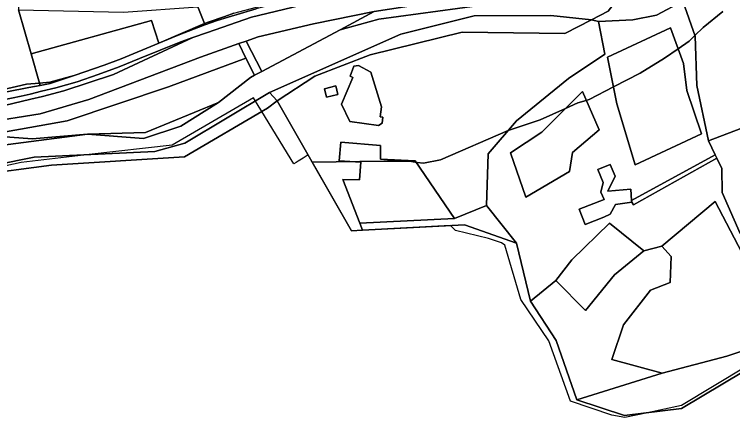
# Model space of a CAD drawing. Extents: x -477304 to -465429, y -1159113 to -1149210.
# Drawn here: x -470157.2 to -469833.6, y -1153938.9 to -1153757.4 of the extents above; entities that cross this region are included whole.
import ezdxf

# ---------------------------------------------------------------- set-up
doc = ezdxf.new("R2010")
doc.units = 0
for name, color, linetype in [('BPEJ_s', 7, 'Continuous'), ('orna_s', 7, 'Continuous'), ('ostatni_s', 7, 'Continuous'), ('PUPFL_s', 7, 'Continuous'), ('trav_porost_s', 7, 'Continuous'), ('voda_s', 7, 'Continuous')]:
    doc.layers.add(name, color=color, linetype=linetype)

msp = doc.modelspace()

# ---------------------------------------------------------------- linework, layer by layer
at = {"layer": 'BPEJ_s'}
for points in [[(-469837.98, -1153756.05), (-469846.89, -1153763.26), (-469850.55, -1153766.8), (-469853.25, -1153769.41), (-469858.16, -1153772.81), (-469864.28, -1153777.05), (-469875.31, -1153783.83), (-469887.22, -1153790.01), (-469898.21, -1153795.71), (-469899.51, -1153796.09), (-469903.31, -1153797.2), (-469908.94, -1153799.73), (-469920.27, -1153804.83), (-469933.85, -1153809.29), (-469934.65, -1153809.63), (-469965.24, -1153822.86), (-469972.87, -1153824.34), (-469975.78, -1153823.96), (-469976.2, -1153823.9), (-469976.58, -1153823.85), (-469979.21, -1153823.49), (-469986.38, -1153823.5), (-469990.69, -1153823.5), (-470023.01, -1153823.9), (-470024.88, -1153820.64), (-470027.11, -1153822.02), (-470029.32, -1153823.39), (-470030.26, -1153823.97), (-470031.27, -1153824.58), (-470045.74, -1153801.04), (-470047.82, -1153797.67), (-470048.62, -1153796.36), (-470049.46, -1153794.99), (-470086.07, -1153816.16), (-470123.44, -1153820.48), (-470154.09, -1153824.02), (-470198.45, -1153833.7)], [(-469827.23, -1153915.68), (-469856.65, -1153933.36), (-469871.89, -1153936.66), (-469882.1, -1153938.88), (-469888.03, -1153937.82), (-469906.7, -1153931.45), (-469916.45, -1153904.3), (-469928.97, -1153885.64), (-469936.18, -1153861.25), (-469937.67, -1153860.19), (-469941.3, -1153859.02), (-469943.6, -1153858.28), (-469958.45, -1153854.67), (-469960.57, -1153852.55), (-469960.67, -1153852.35), (-470000.35, -1153854.48), (-470005.31, -1153854.75), (-470023.01, -1153823.9), (-469990.69, -1153823.5), (-469986.38, -1153823.5), (-469979.21, -1153823.49), (-469976.58, -1153823.85), (-469976.2, -1153823.9), (-469975.78, -1153823.96), (-469972.87, -1153824.34), (-469965.24, -1153822.86), (-469934.65, -1153809.63), (-469933.85, -1153809.29), (-469920.27, -1153804.83), (-469908.94, -1153799.73), (-469903.31, -1153797.2), (-469899.51, -1153796.09), (-469898.21, -1153795.71), (-469887.22, -1153790.01), (-469875.31, -1153783.83), (-469864.28, -1153777.05), (-469858.16, -1153772.81), (-469853.25, -1153769.41), (-469850.55, -1153766.8), (-469846.89, -1153763.26), (-469837.98, -1153756.05)], [(-469958.45, -1153854.67), (-469960.57, -1153852.55), (-469960.67, -1153852.35), (-470000.35, -1153854.48), (-470005.31, -1153854.75), (-470023.01, -1153823.9), (-470024.88, -1153820.64), (-470027.11, -1153822.02), (-470029.32, -1153823.39), (-470030.26, -1153823.97), (-470031.27, -1153824.58), (-470045.74, -1153801.04), (-470047.82, -1153797.67), (-470048.62, -1153796.36), (-470049.46, -1153794.99), (-470086.07, -1153816.16), (-470123.44, -1153820.48), (-470154.09, -1153824.02), (-470198.45, -1153833.7)], [(-469827.23, -1153915.68), (-469856.65, -1153933.36), (-469871.89, -1153936.66), (-469882.1, -1153938.88), (-469888.03, -1153937.82), (-469906.7, -1153931.45), (-469916.45, -1153904.3), (-469928.97, -1153885.64), (-469936.18, -1153861.25), (-469937.67, -1153860.19), (-469941.3, -1153859.02), (-469943.6, -1153858.28), (-469958.45, -1153854.67)]]:
    msp.add_lwpolyline(points, dxfattribs=at)
at = {"layer": 'orna_s'}
msp.add_lwpolyline([(-469992.26, -1153816.34), (-469992.26, -1153822.59), (-469976.62, -1153823.28), (-469958.83, -1153849.27), (-470001.52, -1153851.34), (-470009.2, -1153831.7), (-470001.67, -1153831.81), (-470001.06, -1153823.87), (-470010.79, -1153823.25), (-470010.12, -1153814.91)], close=True, dxfattribs=at)
at = {"layer": 'ostatni_s'}
for points in [[(-470165.48, -1153799.2), (-470149.73, -1153795.48), (-470144.56, -1153794.27), (-470134.87, -1153791.79), (-470112.45, -1153784.47), (-470076.84, -1153767.78), (-470070.19, -1153765.46), (-470050.34, -1153758.54), (-470024.73, -1153752.42), (-469997.47, -1153747.65), (-469965.36, -1153742.69), (-469943.49, -1153739.44), (-469927.94, -1153736.39), (-469912.84, -1153731.6), (-469904.84, -1153725.28), (-469895.76, -1153711.66), (-469890.3, -1153697.4), (-469875.98, -1153663.02), (-469862.93, -1153633.53), (-469858.89, -1153623.32), (-469850.68, -1153610.96), (-469842.89, -1153600.81), (-469840.03, -1153598.14), (-469827.27, -1153587.39)], [(-469816.2, -1153591.55), (-469842.45, -1153620.83), (-469854.69, -1153637.1), (-469867.51, -1153667.37), (-469880.65, -1153698.43), (-469892.43, -1153722.78), (-469905.47, -1153736.75), (-469927.03, -1153745.53), (-469995.09, -1153756.04), (-470022.46, -1153761.65), (-470047.33, -1153767.42), (-470052.8, -1153769.37), (-470055.99, -1153770.5), (-470073.26, -1153776.65), (-470123.61, -1153795.61), (-470145.52, -1153802.14), (-470170.18, -1153806)], [(-470171.36, -1153794.39), (-470150.63, -1153790.31), (-470145.52, -1153789.3), (-470141, -1153788.41), (-470130.26, -1153784.8), (-470116.76, -1153780.26), (-470109.14, -1153777.31), (-470092.17, -1153770.37), (-470083.35, -1153766.74), (-470071.36, -1153762.13), (-470065.88, -1153760.16), (-470060.89, -1153758.62), (-470048.28, -1153754.85)], [(-470024.73, -1153752.42), (-470050.34, -1153758.54), (-470070.19, -1153765.46), (-470076.84, -1153767.78), (-470082.25, -1153769.7), (-470091.5, -1153773.49), (-470100.76, -1153777.28), (-470110.03, -1153781.02), (-470119.42, -1153784.47), (-470128.89, -1153787.68), (-470138.52, -1153790.35), (-470145, -1153791.98), (-470150.12, -1153793.23), (-470154.09, -1153794.13), (-470162.9, -1153795.9)], [(-470058.34, -1153756.88), (-470062.36, -1153758.3), (-470069.83, -1153760.86), (-470071.56, -1153761.53), (-470074.55, -1153754.01)], [(-470162.9, -1153795.9), (-470154.09, -1153794.13), (-470150.12, -1153793.23), (-470145, -1153791.98), (-470138.52, -1153790.35), (-470128.89, -1153787.68), (-470119.42, -1153784.47), (-470110.03, -1153781.02), (-470100.76, -1153777.28), (-470091.5, -1153773.49), (-470082.25, -1153769.7), (-470076.84, -1153767.78), (-470112.45, -1153784.47), (-470134.87, -1153791.79), (-470144.56, -1153794.27), (-470149.73, -1153795.48), (-470165.48, -1153799.2)], [(-470170.18, -1153806), (-470145.52, -1153802.14), (-470123.61, -1153795.61), (-470073.26, -1153776.65), (-470055.99, -1153770.5), (-470052.84, -1153777.05), (-470087.67, -1153789.98), (-470133.39, -1153805.3), (-470178.15, -1153813.17)]]:
    msp.add_lwpolyline(points, dxfattribs=at)
for points in [[(-469826.43, -1153657), (-469829.16, -1153687.92), (-469838.17, -1153722.57), (-469839.1, -1153736.19), (-469856.1, -1153751.34), (-469867.9, -1153757.76), (-469878.61, -1153759.88), (-469894.07, -1153760.62), (-469897.25, -1153759.8), (-469889.7, -1153755.9), (-469887.02, -1153752.5), (-469878.47, -1153741.63), (-469863.7, -1153738.78), (-469854.37, -1153736.49), (-469840.1, -1153661.96), (-469843.71, -1153664.48), (-469833.63, -1153638.55), (-469817.63, -1153618.03), (-469822.34, -1153632.41)], [(-470035.69, -1153750.71), (-470031.6, -1153750.01), (-470016.13, -1153747.59), (-470031.27, -1153750.53), (-470048.28, -1153754.85), (-470060.89, -1153758.62), (-470065.88, -1153760.16), (-470071.36, -1153762.13), (-470083.35, -1153766.74), (-470092.17, -1153770.37), (-470071.56, -1153761.53), (-470069.83, -1153760.86), (-470062.36, -1153758.3), (-470058.34, -1153756.88)], [(-470055.99, -1153770.5), (-470052.8, -1153769.37), (-470045.67, -1153783.06), (-470048.96, -1153784.66), (-470052.84, -1153777.05)], [(-469991.17, -1153803.6), (-469991.54, -1153806.3), (-469993.07, -1153807.43), (-470006.06, -1153805.5), (-470009.8, -1153797.76), (-470004.63, -1153785.73), (-470005.91, -1153785.11), (-470004.27, -1153780.66), (-470002.17, -1153780.4), (-469996.59, -1153783.32), (-469991.78, -1153798.94), (-469992.4, -1153803.4)], [(-470130.26, -1153784.8), (-470141, -1153788.41), (-470145.52, -1153789.3), (-470145.81, -1153788.29), (-470141.25, -1153787.89)], [(-470150.63, -1153790.31), (-470171.36, -1153794.39), (-470212.37, -1153796.63), (-470237.46, -1153796.7), (-470242.11, -1153796.72), (-470259.8, -1153796.77), (-470327.1, -1153795.76), (-470342.27, -1153794.55), (-470341.96, -1153793.21), (-470327.12, -1153794.24), (-470311.97, -1153794.74), (-470291.31, -1153794.94), (-470267.09, -1153794.87), (-470247.85, -1153795.32), (-470212.87, -1153795.25), (-470186.78, -1153793.96), (-470171.58, -1153792.52), (-470162.75, -1153791.36), (-470151.68, -1153788.8), (-470145.81, -1153788.29), (-470145.52, -1153789.3)], [(-470016.59, -1153794.62), (-470017.51, -1153790.83), (-470012.36, -1153789.58), (-470011.44, -1153793.37)], [(-469879.13, -1153841.19), (-469841.42, -1153820.62), (-469840.74, -1153822.03), (-469878.27, -1153843.05), (-469879.07, -1153841.96)], [(-469891.65, -1153848.61), (-469900, -1153851.94), (-469902.79, -1153844.98), (-469891.43, -1153840.64), (-469892.93, -1153837.39), (-469891.99, -1153833.02), (-469894.37, -1153827.19), (-469888.73, -1153824.88), (-469886.57, -1153830.16), (-469889.77, -1153836.95), (-469879.53, -1153836.02), (-469879.13, -1153841.19), (-469879.07, -1153841.96), (-469886.39, -1153842.89), (-469888.7, -1153847.24)]]:
    msp.add_lwpolyline(points, close=True, dxfattribs=at)
at = {"layer": 'PUPFL_s'}
msp.add_lwpolyline([(-470174.63, -1153829.72), (-470140.38, -1153825.28), (-470080.6, -1153821.53), (-470043.21, -1153799.55), (-470038.84, -1153796.3), (-470005.31, -1153854.75), (-470000.35, -1153854.48), (-469954.45, -1153852.02), (-469930.96, -1153860.32), (-469924.69, -1153886.43), (-469913.07, -1153904.14), (-469903.73, -1153930.9), (-469882.38, -1153937.97), (-469856.66, -1153934.77), (-469810.05, -1153906.94)], dxfattribs=at)
msp.add_lwpolyline([(-469810.05, -1153906.94), (-469856.66, -1153934.77), (-469882.38, -1153937.97), (-469903.73, -1153930.9), (-469865.39, -1153918.92), (-469836.24, -1153911.16), (-469809.82, -1153902.4), (-469813.32, -1153878.74), (-469808.64, -1153878.1), (-469805.24, -1153900.94)], close=True, dxfattribs=at)
at = {"layer": 'trav_porost_s'}
for points in [[(-470211.04, -1153509.04), (-470137.64, -1153523.37), (-470124.6, -1153527.8), (-470098.79, -1153546.39), (-470103.48, -1153549.03), (-470099.56, -1153590.23), (-470099.04, -1153603.92), (-470089.85, -1153612.95), (-470067.1, -1153623.45), (-470054.61, -1153647.58), (-470047.42, -1153677.59), (-470048.82, -1153677.81), (-470047.56, -1153702.73), (-470076.7, -1153713.21), (-470093.82, -1153715.23), (-470117.24, -1153722.48), (-470119.11, -1153716.19), (-470156.23, -1153706.32), (-470155.26, -1153755.31), (-470149.57, -1153775.16), (-470145.81, -1153788.29), (-470151.68, -1153788.8), (-470162.75, -1153791.36)], [(-469825.96, -1153871.21), (-469841.51, -1153841.56), (-469865.52, -1153861.74), (-469873.6, -1153863.74), (-469889.12, -1153851.35), (-469906.09, -1153867.81), (-469913.2, -1153877.08), (-469924.69, -1153886.43), (-469930.96, -1153860.32), (-469944.54, -1153843.39), (-469943.71, -1153820.1), (-469930.9, -1153805.3), (-469907.51, -1153786.26), (-469891.17, -1153775.19), (-469894.07, -1153760.62), (-469878.61, -1153759.88), (-469867.9, -1153757.76), (-469856.1, -1153751.34), (-469850.41, -1153767.2), (-469849.77, -1153789.44), (-469844.45, -1153814.33), (-469841.42, -1153820.62), (-469879.13, -1153841.19), (-469879.53, -1153836.02), (-469889.77, -1153836.95), (-469886.57, -1153830.16), (-469888.73, -1153824.88), (-469894.37, -1153827.19), (-469891.99, -1153833.02), (-469892.93, -1153837.39), (-469891.43, -1153840.64), (-469902.79, -1153844.98), (-469900, -1153851.94), (-469891.65, -1153848.61), (-469888.7, -1153847.24), (-469886.39, -1153842.89), (-469879.07, -1153841.96), (-469878.27, -1153843.05), (-469840.74, -1153822.03), (-469838.49, -1153826.71), (-469838.35, -1153837.55), (-469830.21, -1153855.97)]]:
    msp.add_lwpolyline(points, dxfattribs=at)
for points in [[(-469796.55, -1153799.17), (-469829.85, -1153808.67), (-469844.45, -1153814.33), (-469849.77, -1153789.44), (-469850.41, -1153767.2), (-469856.1, -1153751.34), (-469839.1, -1153736.19), (-469826.33, -1153734.41), (-469821.26, -1153733.5), (-469808.84, -1153737.77), (-469798.08, -1153733.18), (-469795.01, -1153798.52)], [(-470074.55, -1153754.01), (-470071.56, -1153761.53), (-470092.17, -1153770.37), (-470095.47, -1153760.09), (-470149.57, -1153775.16), (-470155.26, -1153755.31), (-470108.07, -1153756.42)], [(-470010.46, -1153764.25), (-470045.67, -1153783.06), (-470052.8, -1153769.37), (-470047.33, -1153767.42), (-470022.46, -1153761.65), (-469995.09, -1153756.04)], [(-470149.57, -1153775.16), (-470095.47, -1153760.09), (-470092.17, -1153770.37), (-470109.14, -1153777.31), (-470116.76, -1153780.26), (-470130.26, -1153784.8), (-470141.25, -1153787.89), (-470145.81, -1153788.29)], [(-469891.17, -1153775.19), (-469907.51, -1153786.26), (-469930.9, -1153805.3), (-469943.71, -1153820.1), (-469944.54, -1153843.39), (-469958.83, -1153849.27), (-469976.62, -1153823.28), (-469992.26, -1153822.59), (-469992.26, -1153816.34), (-470010.12, -1153814.91), (-470010.79, -1153823.25), (-470001.06, -1153823.87), (-470001.67, -1153831.81), (-470009.2, -1153831.7), (-470001.52, -1153851.34), (-470000.35, -1153854.48), (-470005.31, -1153854.75), (-470038.84, -1153796.3), (-470021.78, -1153785.22), (-469996.85, -1153775.54), (-469955.4, -1153765.32), (-469909.16, -1153765.93), (-469897.25, -1153759.8), (-469894.07, -1153760.62)], [(-469854.26, -1153791.64), (-469855.69, -1153779.5), (-469861.66, -1153763.34), (-469889.91, -1153776.57), (-469885.69, -1153797.63), (-469877.5, -1153825.08), (-469847.58, -1153811.07)], [(-469889.91, -1153776.57), (-469861.66, -1153763.34), (-469855.69, -1153779.5), (-469854.26, -1153791.64), (-469847.58, -1153811.07), (-469877.5, -1153825.08), (-469885.69, -1153797.63)], [(-470087.67, -1153789.98), (-470052.84, -1153777.05), (-470048.96, -1153784.66), (-470050.82, -1153785.78), (-470065.18, -1153796.95), (-470098.14, -1153810.58), (-470124.3, -1153811.26), (-470149.13, -1153813.33), (-470163.27, -1153812.27), (-470178.15, -1153813.17), (-470133.39, -1153805.3)], [(-469991.54, -1153806.3), (-469991.17, -1153803.6), (-469992.4, -1153803.4), (-469991.78, -1153798.94), (-469996.59, -1153783.32), (-470002.17, -1153780.4), (-470004.27, -1153780.66), (-470005.91, -1153785.11), (-470004.63, -1153785.73), (-470009.8, -1153797.76), (-470006.06, -1153805.5), (-469993.07, -1153807.43)], [(-470016.59, -1153794.62), (-470011.44, -1153793.37), (-470012.36, -1153789.58), (-470017.51, -1153790.83)], [(-469919.5, -1153810.35), (-469933.63, -1153819.67), (-469926.69, -1153839.62), (-469907.11, -1153828.02), (-469905.73, -1153819.57), (-469893.65, -1153809.28), (-469901.3, -1153792.05)], [(-469893.65, -1153809.28), (-469905.73, -1153819.57), (-469907.11, -1153828.02), (-469926.69, -1153839.62), (-469933.63, -1153819.67), (-469919.5, -1153810.35), (-469901.3, -1153792.05)], [(-470098.14, -1153810.58), (-470065.18, -1153796.95), (-470082.19, -1153807.74), (-470098.94, -1153813.17), (-470124.3, -1153811.26)], [(-469841.42, -1153820.62), (-469844.45, -1153814.33), (-469829.85, -1153808.67), (-469796.55, -1153799.17), (-469795.01, -1153798.52), (-469792.47, -1153852.81), (-469813.96, -1153854.61), (-469830.21, -1153855.97), (-469838.35, -1153837.55), (-469838.49, -1153826.71), (-469840.74, -1153822.03)], [(-469813.32, -1153878.74), (-469809.82, -1153902.4), (-469836.24, -1153911.16), (-469865.39, -1153918.92), (-469888.01, -1153912.72), (-469882.71, -1153897.18), (-469870.66, -1153881.48), (-469861.68, -1153877.98), (-469861.27, -1153866.4), (-469865.52, -1153861.74), (-469841.51, -1153841.56), (-469825.96, -1153871.21), (-469819.84, -1153874.92), (-469817.34, -1153877.11)], [(-469930.96, -1153860.32), (-469954.45, -1153852.02), (-470000.35, -1153854.48), (-470001.52, -1153851.34), (-469958.83, -1153849.27), (-469944.54, -1153843.39)], [(-469913.2, -1153877.08), (-469906.09, -1153867.81), (-469889.12, -1153851.35), (-469873.6, -1153863.74), (-469886.81, -1153874.54), (-469899.89, -1153890.7)], [(-469913.07, -1153904.14), (-469924.69, -1153886.43), (-469913.2, -1153877.08), (-469899.89, -1153890.7), (-469886.81, -1153874.54), (-469873.6, -1153863.74), (-469865.52, -1153861.74), (-469861.27, -1153866.4), (-469861.68, -1153877.98), (-469870.66, -1153881.48), (-469882.71, -1153897.18), (-469888.01, -1153912.72), (-469865.39, -1153918.92), (-469903.73, -1153930.9)]]:
    msp.add_lwpolyline(points, close=True, dxfattribs=at)
at = {"layer": 'voda_s'}
for points in [[(-470203.99, -1153821.6), (-470124.3, -1153811.26), (-470098.94, -1153813.17), (-470082.19, -1153807.74), (-470065.18, -1153796.95), (-470050.82, -1153785.78), (-470048.96, -1153784.66), (-470045.67, -1153783.06), (-470010.46, -1153764.25), (-469993.01, -1153759.48), (-469948.75, -1153753.56), (-469925.16, -1153749.57), (-469897.51, -1153740.8), (-469883.29, -1153727.43), (-469871.99, -1153701.43), (-469866.81, -1153683.22), (-469845.92, -1153630.44), (-469842.45, -1153620.83), (-469816.2, -1153591.55)], [(-469817.63, -1153618.03), (-469833.63, -1153638.55), (-469843.71, -1153664.48), (-469875.1, -1153737.35), (-469878.47, -1153741.63), (-469887.02, -1153752.5), (-469889.7, -1153755.9), (-469897.25, -1153759.8), (-469915.52, -1153757.82), (-469950.01, -1153758.02), (-469983.04, -1153766.26), (-470042.24, -1153792.54), (-470080.31, -1153815.35), (-470093.87, -1153819.07), (-470148.23, -1153821.66), (-470201.33, -1153832.23)]]:
    msp.add_lwpolyline(points, dxfattribs=at)
for points in [[(-469948.75, -1153753.56), (-469993.01, -1153759.48), (-470010.46, -1153764.25), (-469995.09, -1153756.04), (-469927.03, -1153745.53), (-469903.47, -1153739.49), (-469896.16, -1153733.92), (-469891.26, -1153728.85), (-469881.47, -1153710.08), (-469871.25, -1153684.94), (-469845.92, -1153630.44), (-469866.81, -1153683.22), (-469871.99, -1153701.43), (-469883.29, -1153727.43), (-469897.51, -1153740.8), (-469925.16, -1153749.57)], [(-469950.01, -1153758.02), (-469915.52, -1153757.82), (-469897.25, -1153759.8), (-469909.16, -1153765.93), (-469955.4, -1153765.32), (-469996.85, -1153775.54), (-470021.78, -1153785.22), (-470038.84, -1153796.3), (-470042.24, -1153792.54), (-469983.04, -1153766.26)], [(-470080.6, -1153821.53), (-470140.38, -1153825.28), (-470174.63, -1153829.72), (-470214.35, -1153836.36), (-470285.31, -1153823.07), (-470231.04, -1153829.84), (-470201.33, -1153832.23), (-470148.23, -1153821.66), (-470093.87, -1153819.07), (-470080.31, -1153815.35), (-470042.24, -1153792.54), (-470038.84, -1153796.3), (-470043.21, -1153799.55)], [(-470217.08, -1153820.2), (-470200.67, -1153819.6), (-470178.15, -1153813.17), (-470163.27, -1153812.27), (-470149.13, -1153813.33), (-470124.3, -1153811.26), (-470203.99, -1153821.6)]]:
    msp.add_lwpolyline(points, close=True, dxfattribs=at)

doc.saveas('drawing.dxf')
